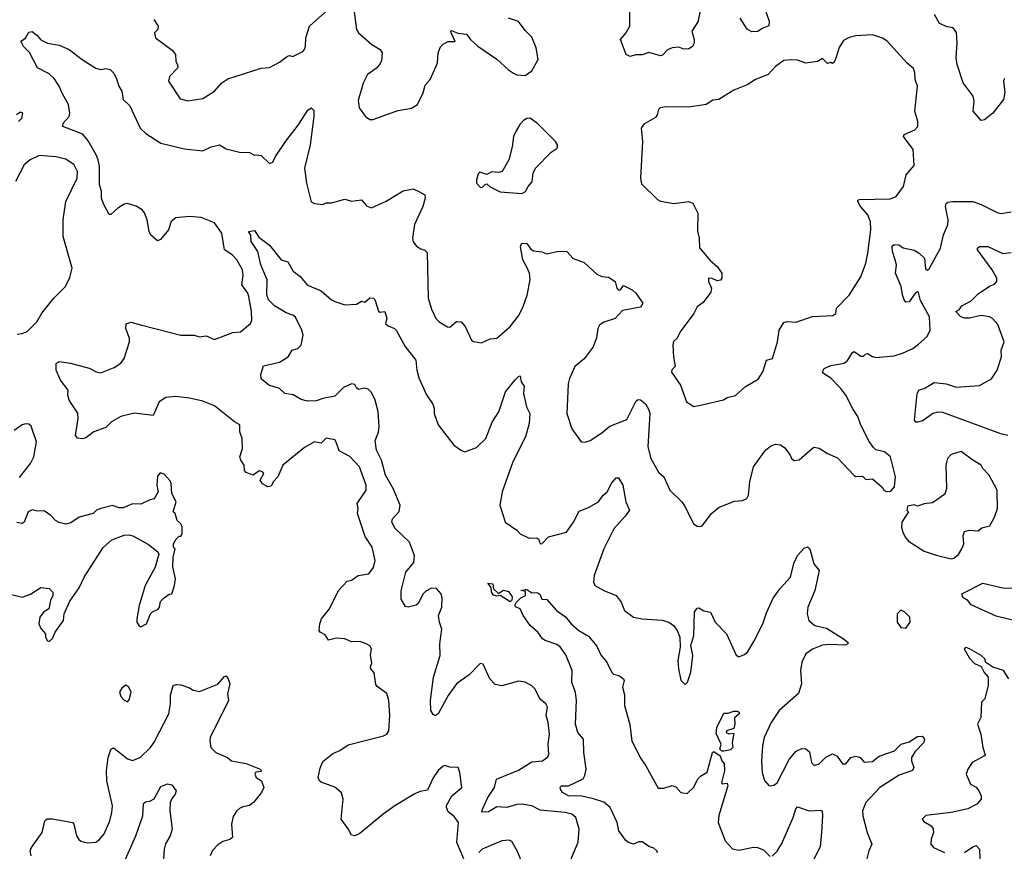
# Model space of a CAD drawing. Extents: x 1690054 to 1842981, y 782881 to 914114.
# Tile 687 of 693: x 1831319 to 1837214, y 893152 to 898134. Entities that reach past the tile are written whole.
import ezdxf

# ---------------------------------------------------------------- set-up
doc = ezdxf.new("R2010")
doc.units = 0

msp = doc.modelspace()

# ---------------------------------------------------------------- linework, layer by layer
at = {"layer": '0CON10XD'}
for points in [[(1833305, 898300), (1833335.8, 898075.8), (1833347.5, 898055), (1833427.5, 897985), (1833477.5, 897955), (1833490, 897935), (1833485, 897890), (1833475, 897867.5), (1833455.9, 897844.1), (1833402.5, 897805), (1833376.4, 897753.6), (1833345, 897650), (1833351.2, 897605), (1833390, 897555), (1833415, 897536.2), (1833435, 897536.2), (1833522, 897568), (1833585, 897590), (1833665, 897604.2), (1833701.2, 897625), (1833735.8, 897695), (1833747.3, 897742.7), (1833776.7, 897775), (1833813.3, 897855), (1833820, 897875), (1833823.9, 897936.1), (1833839.3, 897970.7), (1833855, 897987.5), (1833885, 898002.5), (1833927, 898003), (1833902.5, 898055), (1833900, 898065), (1833905, 898070), (1833943, 898053), (1833995, 898047.5), (1834017.5, 898015), (1834062.5, 897975), (1834175, 897896.7), (1834245, 897833.3), (1834275, 897813.8), (1834295, 897803.8), (1834345, 897800), (1834385, 897826.7), (1834423.8, 897895), (1834411.2, 897965), (1834385, 898030), (1834345, 898070), (1834305, 898122.5), (1834245, 898142.5)], [(1835396, 898195), (1835378.9, 898121.1), (1835343.1, 898065), (1835357.5, 898015), (1835357.4, 897992.6), (1835346.6, 897973.4), (1835325, 897959.6), (1835295, 897958.2), (1835265, 897968.5), (1835225, 897965.4), (1835196.6, 897953.4), (1835167.8, 897922.2), (1835155, 897918.2), (1835085, 897937.8), (1835045, 897924.4), (1835005, 897923.5), (1834975, 897913.2), (1834950, 897925), (1834916.7, 898015), (1834947.6, 898052.4), (1834971.9, 898095), (1834970.3, 898269.7)], [(1832875, 897880), (1832922.5, 897915), (1832935, 897918.8), (1832955, 897912.5), (1833015, 897943.8), (1833023.8, 897955), (1833030.8, 897975), (1833032, 898025), (1833053.8, 898095), (1833165, 898193.3)], [(1835779.2, 898205), (1835805.6, 898125), (1835805, 898097.5), (1835765, 898082), (1835737.5, 898062.5), (1835701.5, 898061.5), (1835675, 898076.7), (1835632.6, 898142.6)], [(1837215, 897782.5), (1837210, 897765), (1837217.3, 897697.3), (1837209.2, 897655), (1837146, 897575), (1837095, 897533.3), (1837075, 897530), (1837027.5, 897585), (1837034, 897645), (1837027.1, 897675), (1836966.9, 897755), (1836932, 897865), (1836926.2, 897905), (1836931.9, 897995), (1836927, 898057), (1836907.5, 898085), (1836871.2, 898091.2), (1836825, 898112), (1836795.5, 898165.5)], [(1832122, 898135), (1832147.5, 898095), (1832145.7, 898074.3), (1832126.2, 898055), (1832132, 898025), (1832231.7, 897951.7), (1832252, 897925), (1832253.8, 897885), (1832264.3, 897864.3), (1832265.8, 897845), (1832217, 897793), (1832210.8, 897765), (1832279.5, 897659.5), (1832325, 897648), (1832415, 897661.2), (1832485, 897706.2), (1832528.8, 897755), (1832565, 897779.2), (1832765, 897843.8), (1832815, 897848), (1832875, 897880)], [(1831342.4, 897972.4), (1831326.7, 898005), (1831355, 898023.3), (1831375, 898058.8), (1831395, 898064), (1831422.1, 898042.1), (1831445, 898012.5), (1831485, 897993.3), (1831555, 897982), (1831615.9, 897955.9), (1831693.3, 897895), (1831775, 897843.8), (1831805, 897836.2), (1831835, 897841.2), (1831860, 897835), (1831883, 897813), (1831899.5, 897779.5), (1831912.5, 897735), (1831930, 897705), (1831938, 897655), (1831978.7, 897618.7), (1832040.6, 897485), (1832075, 897451.4), (1832163.6, 897393.6), (1832305, 897360.8), (1832415, 897349.2), (1832465, 897371.4), (1832515, 897384.2), (1832555, 897360), (1832635, 897340), (1832695, 897338.8), (1832725, 897323.3), (1832736.4, 897323.6), (1832765, 897320), (1832815, 897272.5), (1832835, 897280), (1832851.4, 897315), (1832913.3, 897406.8), (1832987, 897503), (1833045, 897592.7), (1833065, 897605.9), (1833079.5, 897589.5), (1833080.5, 897555), (1833058, 897385), (1833024.1, 897245), (1833035.4, 897155.4), (1833065, 897042.5), (1833083.6, 897033.6), (1833135, 897027.5), (1833155, 897036.7), (1833187, 897037), (1833265, 897058.8), (1833305, 897046.2), (1833365, 897054), (1833395, 897018.8), (1833425, 897006.7), (1833513.4, 897046.6), (1833615, 897108), (1833675, 897121.1), (1833712.6, 897102.6), (1833744.3, 897085), (1833747.5, 897065), (1833733.8, 897015), (1833683.6, 896906.4), (1833670, 896825), (1833675, 896802.5), (1833695, 896776.7), (1833720.5, 896760.5), (1833745, 896754), (1833758.9, 896738.9), (1833765.7, 896465), (1833785, 896400), (1833811.2, 896345), (1833831.2, 896325), (1833880, 896295), (1833895, 896292.5), (1833935, 896326.2), (1833962.5, 896325), (1833985.7, 896295.7), (1834023.3, 896215), (1834035.8, 896205.8), (1834085, 896199.2), (1834135, 896222), (1834175, 896226.7), (1834255, 896296), (1834308.1, 896361.9), (1834333.9, 896416.1), (1834356.9, 896483.1), (1834375.5, 896575), (1834371.1, 896615), (1834355, 896650.8), (1834331.1, 896695), (1834316.9, 896775), (1834325, 896795.8), (1834355, 896794), (1834379.9, 896759.9), (1834395, 896749.1), (1834445, 896742.5), (1834475, 896732), (1834545, 896747.1), (1834595.8, 896745.8), (1834633.1, 896703.1), (1834698.9, 896678.9), (1834775, 896610), (1834805, 896596.2), (1834845, 896590.8), (1834883.3, 896565), (1834893.6, 896525), (1834905, 896513.1), (1834915.8, 896515), (1834935, 896541.2), (1834986.7, 896515), (1835008.8, 896495), (1835050, 896435), (1835035, 896412.9), (1834928.7, 896391.3), (1834883.3, 896345), (1834817, 896323), (1834790, 896305), (1834780, 896285), (1834772.7, 896227.3), (1834752, 896175), (1834698.3, 896101.7), (1834643.4, 896056.6), (1834610, 895985), (1834602.7, 895952.7), (1834595.7, 895775.7), (1834624.1, 895684.1), (1834680, 895605), (1834705, 895602.5), (1834735, 895612.5), (1834805, 895658.8), (1834851.7, 895698.3), (1834955, 895740), (1835009.5, 895850.5), (1835021.7, 895858.3), (1835035, 895856), (1835065, 895832.5), (1835086, 895796), (1835090.9, 895775), (1835078.9, 895575), (1835097.5, 895505), (1835144.4, 895424.4), (1835176.4, 895396.4), (1835212.5, 895315), (1835283.3, 895245), (1835303.8, 895215), (1835352.5, 895115), (1835375, 895100), (1835395, 895097.5), (1835405, 895102.5), (1835460, 895175), (1835506.6, 895213.4), (1835599.5, 895250.5), (1835646.1, 895253.9), (1835672.5, 895265), (1835683.3, 895285), (1835691.4, 895365), (1835711.9, 895455), (1835785, 895556.2), (1835815, 895578.8), (1835845, 895591.2), (1835875, 895586.7), (1835899.5, 895569.5), (1835932.5, 895525), (1835940, 895505), (1835955, 895492.5), (1835985, 895497.5), (1836065, 895567.5), (1836075, 895572.5), (1836105, 895567.5), (1836155, 895536.2), (1836215, 895510), (1836315, 895403.3), (1836325, 895397.5), (1836365, 895400), (1836385, 895380), (1836425, 895383.3), (1836483, 895333), (1836492.5, 895315), (1836507, 895307), (1836535, 895310), (1836556.7, 895335), (1836563.3, 895395), (1836533.3, 895515), (1836497.5, 895545), (1836445, 895557.5), (1836431.7, 895571.7), (1836405, 895607.5), (1836354, 895705), (1836336.7, 895756.7), (1836307.5, 895802.5), (1836264.4, 895885), (1836235.5, 895925), (1836176.3, 895986.4), (1836132, 896015), (1836125.8, 896025), (1836135, 896044), (1836175, 896062.5), (1836255, 896075.8), (1836275, 896092.5), (1836305, 896140), (1836315, 896145.7), (1836355, 896118.2), (1836371.7, 896118.3), (1836385, 896133.3), (1836395, 896134), (1836425, 896115.8), (1836445, 896111.4), (1836555, 896120), (1836605, 896135.8), (1836666.7, 896165), (1836700.3, 896189.7), (1836753, 896237), (1836770, 896275), (1836765.4, 896355), (1836711.3, 896451.3), (1836700, 896500), (1836695, 896504), (1836682.7, 896497.3), (1836645, 896442.9), (1836625, 896442), (1836615, 896456.7), (1836603.8, 896485), (1836596.7, 896535), (1836562.9, 896615), (1836568.5, 896665), (1836559.2, 896700.8), (1836543.6, 896745), (1836543.2, 896776.8), (1836555, 896787.5), (1836582.5, 896785), (1836608.3, 896768.3), (1836675, 896752.5), (1836703.8, 896735), (1836735.4, 896705.4), (1836741.8, 896641.8), (1836755, 896632.9), (1836765, 896640.6), (1836831.2, 896765), (1836850, 896845), (1836875.4, 896904.6), (1836877.5, 896935), (1836860.9, 897015), (1836865, 897033.8), (1836875, 897040), (1836905, 897045.5), (1837025, 897044.4), (1837075, 897027.1), (1837175, 896976.7), (1837195, 896973.3), (1837255, 896983.8)], [(1835355, 895817.5), (1835395, 895824.3), (1835532.3, 895857.7), (1835555, 895870), (1835605, 895883.3), (1835664.2, 895935.8), (1835739.5, 895980.5), (1835768.8, 896025), (1835790, 896095), (1835826.2, 896105), (1835855.6, 896204.4), (1835865.9, 896274.1), (1835895, 896320), (1835915, 896326.7), (1835965, 896322.5), (1836065, 896356.7), (1836187.3, 896362.7), (1836205, 896373.3), (1836210, 896405), (1836285, 896483.8), (1836355.5, 896594.5), (1836384.4, 896675), (1836397.8, 896735), (1836414.4, 896875), (1836412.1, 896922.1), (1836396, 896965), (1836353.8, 897015), (1836336.7, 897045), (1836337.5, 897052.5), (1836346.4, 897056.4), (1836529.7, 897060.3), (1836565.7, 897074.3), (1836610, 897135), (1836626.2, 897205), (1836675, 897260), (1836667.3, 897357.3), (1836611.2, 897435), (1836615, 897446.7), (1836677.5, 897475), (1836696.7, 897495), (1836696.7, 897525), (1836678.8, 897585), (1836694.3, 897735), (1836680.8, 897775), (1836678.3, 897818.3), (1836670.7, 897840.7), (1836633, 897873), (1836512.5, 898005), (1836485, 898022.5), (1836425, 898043.3), (1836325, 898037.5), (1836285, 898027.5), (1836251.7, 898008.3), (1836225, 897967.5), (1836205, 897902.5), (1836195, 897880), (1836185, 897872.5), (1836175, 897877.5), (1836155, 897872.5), (1836125, 897901.2), (1836095, 897883.8), (1836025, 897874.2), (1835975, 897890.6), (1835935, 897892.9), (1835895, 897890), (1835874, 897876), (1835845, 897853.8), (1835800, 897805), (1835725, 897775.6), (1835675.4, 897744.6), (1835595, 897710.8), (1835505, 897656), (1835468.3, 897651.7), (1835430, 897625), (1835325, 897609.1), (1835188.8, 897611.2), (1835153.3, 897605), (1835143.8, 897595), (1835136.2, 897565), (1835125, 897547.5), (1835055, 897507.5), (1835040, 897485), (1835048.8, 897405), (1835036.7, 897185), (1835041.7, 897151.7), (1835137, 897057), (1835155, 897046.7), (1835235, 897033.5), (1835324, 897044), (1835350, 897035), (1835380, 896975), (1835376.4, 896866.4), (1835386.7, 896825), (1835388.3, 896768.3), (1835455, 896690), (1835494, 896655), (1835523.3, 896615), (1835523.3, 896585), (1835515, 896574), (1835495, 896570), (1835465, 896583.8), (1835444, 896586), (1835444, 896565), (1835460, 896525), (1835457.8, 896502.2), (1835410.9, 896439.1), (1835376, 896414), (1835355, 896373.8), (1835272.9, 896265), (1835255, 896226.7), (1835234.2, 896205.8), (1835230, 896185), (1835232.5, 896115), (1835243, 896057), (1835223.7, 896036.4), (1835222.3, 896022.3), (1835275.7, 895945.7), (1835311.2, 895845), (1835355, 895817.5)], [(1833978, 893108), (1833935.9, 893205), (1833945.5, 893325.5), (1833921.1, 893361.1), (1833885, 893389.2), (1833873.6, 893415), (1833874, 893426), (1833906, 893484), (1833966.7, 893535), (1833954, 893625), (1833943.6, 893653.6), (1833895, 893656.7), (1833865, 893666.7), (1833855, 893663.3), (1833825, 893636.2), (1833795, 893593.3), (1833760.6, 893519.4), (1833715, 893510), (1833681.2, 893495), (1833564.6, 893425.4), (1833494.5, 893375.5), (1833355, 893260), (1833325, 893246), (1833305, 893248.8), (1833286.7, 893286.7), (1833244.3, 893345), (1833256.5, 893465), (1833245, 893503.3), (1833205, 893536.2), (1833125, 893566), (1833114, 893575), (1833107.1, 893595), (1833118.8, 893651.2), (1833135, 893690), (1833195, 893739.2), (1833235, 893757.1), (1833285, 893790), (1833497.5, 893845), (1833516.7, 893855), (1833530, 893875), (1833536.2, 893965), (1833530, 894055), (1833517.5, 894097.5), (1833459.2, 894139.2), (1833451.1, 894151.1), (1833442.4, 894222.4), (1833421.4, 894245), (1833420, 894255), (1833428, 894282), (1833419.5, 894325), (1833425.7, 894365.7), (1833415, 894383.8), (1833394.3, 894394.3), (1833355, 894410), (1833305, 894406.5), (1833265, 894425.6), (1833215, 894429.5), (1833167.9, 894417.9), (1833148.7, 894448.7), (1833118.8, 894465), (1833112, 894475), (1833116.2, 894515), (1833126.9, 894545), (1833175, 894604), (1833228, 894715), (1833280.3, 894769.7), (1833305, 894776), (1833345, 894804.2), (1833410, 894815), (1833437.5, 894852.5), (1833447.5, 894895), (1833428.6, 894975), (1833387.4, 895037.4), (1833342.2, 895175), (1833345.6, 895205), (1833340, 895235), (1833394.2, 895315), (1833393.1, 895345), (1833353.1, 895455), (1833295, 895517.1), (1833231.2, 895551.2), (1833213.6, 895603.6), (1833205, 895618), (1833155, 895626.7), (1833125, 895598), (1833085, 895605.8), (1833025, 895571.4), (1832895, 895465.8), (1832865.3, 895394.7), (1832836.7, 895365), (1832825, 895340), (1832805, 895336.5), (1832773.6, 895353.6), (1832759.2, 895375), (1832780.8, 895415), (1832773.8, 895425), (1832755, 895431.4), (1832715, 895405.8), (1832675, 895420.8), (1832665, 895433.3), (1832663.6, 895465), (1832642.7, 895495), (1832637.1, 895515), (1832653.9, 895565), (1832650.5, 895625), (1832637.8, 895665), (1832638, 895708), (1832605.7, 895725.7), (1832485, 895821.5), (1832415, 895849.7), (1832335, 895867.3), (1832255, 895876), (1832195, 895870.5), (1832154.2, 895845), (1832117.8, 895762.2), (1832005, 895776.2), (1831925, 895757.1), (1831869.2, 895725), (1831835, 895690.6), (1831763.8, 895665), (1831715, 895630), (1831695, 895623.8), (1831665, 895626.7), (1831653.8, 895645), (1831669.2, 895745), (1831667.3, 895777.3), (1831616.2, 895855), (1831606.7, 895885), (1831610, 895915), (1831564, 895975), (1831536.7, 896035), (1831537.5, 896075), (1831555, 896086), (1831624.4, 896075.6), (1831735, 896047.1), (1831776.7, 896025), (1831805, 896018.1), (1831885, 896050), (1831925, 896076.9), (1831944.4, 896105), (1831976.9, 896205), (1831975.8, 896225), (1831954.4, 896285), (1831957.5, 896312.5), (1831985, 896322.5), (1832050, 896305), (1832285, 896244), (1832363.9, 896243.9), (1832395, 896234.2), (1832435, 896240), (1832485, 896218.8), (1832595, 896260), (1832641.2, 896265), (1832700.8, 896315), (1832709.4, 896335), (1832707.1, 896385), (1832691.2, 896475), (1832684.5, 896495), (1832649.6, 896545), (1832657.4, 896602.6), (1832652.9, 896635), (1832618.5, 896695), (1832591.1, 896725), (1832546, 896756), (1832529.6, 896855), (1832486.2, 896916.2), (1832405, 896948.6), (1832335.3, 896954.7), (1832255, 896946.7), (1832227.1, 896925), (1832210, 896875), (1832162.7, 896817.3), (1832145, 896810), (1832105, 896844.2), (1832094.7, 896864.7), (1832083.1, 896935), (1832067.3, 896977.3), (1832053.3, 896995), (1832017.1, 897017.1), (1831965, 897032.5), (1831945, 897029.1), (1831907.1, 897005), (1831865, 896966.7), (1831855, 896966.7), (1831820.2, 897030.2), (1831808.1, 897065), (1831808.5, 897105), (1831796.9, 897146.9), (1831797.2, 897255), (1831789.6, 897295), (1831776.7, 897325), (1831728.3, 897408.3), (1831697.8, 897447.8), (1831576.7, 897495), (1831578.8, 897515), (1831616.5, 897555), (1831620, 897575), (1831612.5, 897625), (1831577.3, 897685), (1831555.9, 897735.9), (1831525, 897780.8), (1831495, 897809.4), (1831426, 897845), (1831377.9, 897937.9), (1831342.4, 897972.4)], [(1831312.5, 897525), (1831332.5, 897545), (1831337.5, 897575), (1831325, 897580), (1831300, 897565)], [(1834325, 897093.8), (1834347.5, 897105), (1834362.5, 897135), (1834388.3, 897161.7), (1834393.3, 897215), (1834406.7, 897245), (1834500.5, 897339.5), (1834536.4, 897363.6), (1834540, 897375), (1834540, 897385), (1834526.2, 897405), (1834420.7, 897510.7), (1834375, 897544), (1834355, 897542.5), (1834335, 897530), (1834313.1, 897506.9), (1834290.9, 897469.1), (1834275.6, 897435), (1834267.7, 897372.3), (1834247.5, 897295), (1834207.5, 897225), (1834185, 897218.8), (1834145, 897223.3), (1834115, 897207.5), (1834075, 897220), (1834065, 897210), (1834053.3, 897175), (1834054, 897154), (1834078.3, 897128.3), (1834090, 897130), (1834105, 897147.5), (1834115, 897150), (1834135, 897132.5), (1834195, 897102), (1834325, 897093.8)], [(1831305, 896250.6), (1831335, 896254.4), (1831363.7, 896266.3), (1831422.5, 896325), (1831451.9, 896375), (1831523.8, 896466.2), (1831592.9, 896535), (1831619.7, 896590.3), (1831634, 896645), (1831580, 896835), (1831580, 896935), (1831595.6, 897045), (1831662.7, 897185), (1831665.5, 897225), (1831645, 897264), (1831595, 897298.6), (1831535, 897313.3), (1831435, 897320.8), (1831381.9, 897295), (1831347.1, 897265), (1831295, 897163.8)], [(1834603.6, 893065), (1834663.6, 893206.4), (1834667.8, 893285), (1834648, 893355), (1834625, 893375.4), (1834585, 893384.5), (1834435, 893399.7), (1834385, 893424.6), (1834325, 893434.6), (1834295, 893433.8), (1834235, 893414.7), (1834175, 893418.8), (1834125, 893388.5), (1834086.2, 893386.2), (1834089.4, 893405), (1834121.7, 893475), (1834161.3, 893535), (1834174.7, 893585.2), (1834305, 893638.9), (1834385, 893687.8), (1834448.8, 893695), (1834481.4, 893718.6), (1834487.1, 893735), (1834483.7, 893793.7), (1834491.8, 893855), (1834482.9, 893925), (1834471.1, 893965), (1834479.1, 894015), (1834469.2, 894035), (1834434.7, 894064.7), (1834403.8, 894125), (1834385, 894143.8), (1834345, 894166.2), (1834305, 894171.2), (1834205.7, 894144.3), (1834165, 894151.2), (1834134, 894185), (1834095, 894272.5), (1834077, 894277), (1834010.3, 894209.7), (1833934.6, 894155.4), (1833884.3, 894085), (1833825, 893976.7), (1833806.1, 893963.9), (1833795, 893971.2), (1833780, 893995), (1833779.4, 894055), (1833796.2, 894195), (1833836, 894325), (1833833.9, 894396.1), (1833847.2, 894482.8), (1833831.9, 894525), (1833827.3, 894565), (1833846.5, 894615), (1833848.3, 894668.3), (1833842.5, 894695), (1833815, 894727.5), (1833785, 894728.1), (1833751.7, 894711.7), (1833734.3, 894695), (1833705, 894636.7), (1833693.9, 894626.1), (1833645, 894614.3), (1833628.3, 894618.3), (1833602.9, 894662.9), (1833603.1, 894713.1), (1833630.9, 894825), (1833678.3, 894881.7), (1833682.1, 894925), (1833653.3, 895005), (1833566.4, 895086.4), (1833548.2, 895125), (1833550.9, 895145), (1833591.7, 895188.3), (1833596.8, 895225), (1833555.8, 895325), (1833509.6, 895405), (1833485.3, 895495), (1833455.2, 895555), (1833447.6, 895612.4), (1833467.7, 895662.3), (1833471.6, 895695), (1833465, 895786.7), (1833447.5, 895855), (1833425, 895900.6), (1833405, 895920), (1833385, 895927.5), (1833347.9, 895917.9), (1833335, 895928.6), (1833325, 895949.2), (1833305, 895953.6), (1833258.8, 895931.2), (1833205, 895878.9), (1833134.6, 895865.4), (1833095, 895850.8), (1833041.7, 895848.3), (1833005, 895859.2), (1832956, 895886), (1832907.5, 895895), (1832875, 895924), (1832811.2, 895945), (1832765, 895983.3), (1832762, 896008), (1832778.6, 896061.4), (1832875, 896082), (1832926.7, 896115), (1832950, 896155), (1832985, 896163.8), (1833003.8, 896185), (1833015.5, 896245), (1833008.2, 896275), (1832971.3, 896351.3), (1832955, 896363.5), (1832915, 896377.5), (1832845, 896420.9), (1832809.2, 896455), (1832799.2, 896485), (1832800, 896575), (1832763.5, 896665), (1832745.7, 896745), (1832716.8, 896786.8), (1832704.2, 896805), (1832703, 896843), (1832690, 896865), (1832725, 896871.2), (1832750.9, 896830.9), (1832815, 896783.8), (1832883.8, 896695), (1832925, 896682.5), (1832957.5, 896627.5), (1832997, 896597), (1833043.2, 896543.2), (1833125, 896510), (1833185.9, 896455.9), (1833205, 896446.2), (1833265, 896426.7), (1833335, 896430), (1833365, 896447.5), (1833385, 896442.5), (1833415, 896467.5), (1833437.5, 896465), (1833445, 896457.5), (1833468.1, 896388.1), (1833475, 896382.9), (1833505.6, 896385.6), (1833518.1, 896345), (1833508.8, 896315), (1833525, 896299.4), (1833564, 896285), (1833573.1, 896275), (1833626.6, 896176.6), (1833691.4, 896095), (1833696.7, 896035), (1833708.7, 895988.7), (1833755, 895886.7), (1833791.7, 895831.7), (1833800.8, 895805), (1833800, 895775), (1833825, 895706.7), (1833918.8, 895585), (1833965, 895552.5), (1833985, 895546), (1834055, 895572), (1834109.2, 895625), (1834147.8, 895722.2), (1834187.3, 895785), (1834228.2, 895905), (1834285, 895976.2), (1834305, 895997.5), (1834315, 896000), (1834321.2, 895965), (1834338.6, 895938.6), (1834336, 895895), (1834353.8, 895815), (1834373.8, 895775), (1834369.2, 895715), (1834347.5, 895635), (1834272.5, 895485), (1834207.5, 895305), (1834193.3, 895225), (1834213.4, 895163.4)], [(1837235, 895644), (1837192.6, 895652.6), (1836845, 895781.8), (1836815, 895783.1), (1836786.2, 895775), (1836739.7, 895740.3), (1836725, 895730.5), (1836693.9, 895723.9), (1836683.8, 895723.8), (1836675.5, 895735), (1836693, 895895), (1836705, 895916.2), (1836735, 895925.5), (1836795, 895959.7), (1836865, 895953.4), (1836925, 895933.6), (1837066.3, 895943.7), (1837136.7, 895983.3), (1837170.6, 896035), (1837197.5, 896115), (1837195.5, 896155), (1837212.1, 896205), (1837175, 896307.5), (1837142.9, 896345), (1837124.7, 896354.7), (1837075, 896362.9), (1837005, 896346.5), (1836976.7, 896346.7), (1836953.8, 896355), (1836923.3, 896385), (1836943.3, 896396.7), (1836960.2, 896419.8), (1837015, 896450.5), (1837057.6, 896492.4), (1837125, 896537.8), (1837155, 896549.4), (1837169.4, 896565), (1837168.9, 896585), (1837140.8, 896635), (1837052.5, 896755), (1837053.1, 896765), (1837065, 896775.5), (1837115, 896775.4), (1837205, 896733.9), (1837255, 896738.9)], [(1831318, 895392), (1831384, 895475), (1831403.8, 895515), (1831420, 895605), (1831388.3, 895698.3), (1831375, 895711.2), (1831355, 895714), (1831335, 895708), (1831286.7, 895673.3)], [(1836895, 894904.2), (1836911.1, 894908.9), (1836938.9, 894931.1), (1836960.6, 894965), (1836971.1, 894995), (1836967.1, 895045), (1836975, 895068), (1837005, 895077.1), (1837057.5, 895072.5), (1837080, 895090), (1837127.3, 895102.7), (1837156, 895155), (1837172.9, 895205), (1837171.9, 895315), (1837122.9, 895405), (1837086, 895445), (1837075, 895465.8), (1837024.6, 895494.6), (1836955, 895546.7), (1836895, 895530), (1836874, 895505), (1836864, 895465), (1836867.1, 895325), (1836857.4, 895292.6), (1836785, 895240), (1836735, 895233.3), (1836695, 895220), (1836675, 895227.5), (1836635, 895220), (1836630, 895195), (1836640, 895185), (1836601.2, 895125), (1836598.8, 895095), (1836606, 895065), (1836620, 895035), (1836640.5, 895010.5), (1836735, 894950), (1836805, 894926.5), (1836895, 894904.2)], [(1831255, 894695.3), (1831335, 894674.4), (1831385, 894691.9), (1831445, 894733.3), (1831495.9, 894725.9), (1831517.5, 894705), (1831518, 894685), (1831504.2, 894655.8), (1831494, 894605), (1831462, 894585), (1831440, 894555), (1831434.2, 894515), (1831445, 894487.5), (1831473.3, 894455), (1831473.3, 894435), (1831485, 894413.3), (1831495, 894410), (1831515, 894427.5), (1831532.5, 894465), (1831581.2, 894535), (1831586.2, 894575), (1831618.8, 894651.2), (1831675, 894731.2), (1831705.4, 894794.6), (1831818.6, 894971.4), (1831871.7, 895018.3), (1831945, 895045.6), (1831975, 895048.1), (1832001.1, 895041.1), (1832090.9, 894990.9), (1832146.4, 894946.4), (1832153, 894933), (1832131.2, 894855), (1832070.8, 894745), (1832034.2, 894625), (1832020, 894545), (1832020, 894525), (1832032.5, 894505), (1832045, 894497.5), (1832077.5, 894515), (1832102.5, 894575), (1832115, 894587.5), (1832147.7, 894602.3), (1832156.2, 894615), (1832161.7, 894648.3), (1832185, 894670), (1832215, 894692.5), (1832230, 894695), (1832246.2, 894745), (1832251.2, 894785), (1832237, 894857), (1832237.5, 894915), (1832250, 894965), (1832240, 894975), (1832240, 894995), (1832255, 895020), (1832275, 895040), (1832285, 895040), (1832292.5, 895055), (1832292.5, 895095), (1832283.6, 895113.6), (1832262.5, 895135), (1832250, 895175), (1832237.5, 895185), (1832256.7, 895245), (1832230, 895295), (1832226.7, 895355), (1832220.7, 895370.7), (1832185, 895412.5), (1832160.7, 895419.3), (1832145, 895400), (1832140, 895345), (1832147.5, 895305), (1832125, 895263.3), (1832095, 895256.2), (1832045, 895231.2), (1831995, 895233.8), (1831939.3, 895210.7), (1831915, 895210), (1831875, 895223.3), (1831805, 895206.7), (1831780, 895195), (1831760, 895175), (1831675, 895153.3), (1831625, 895120), (1831595, 895112), (1831555, 895121.2), (1831533.1, 895133.1), (1831506.7, 895165), (1831465, 895192.5), (1831425, 895190), (1831395, 895198), (1831370.8, 895185), (1831346.2, 895125), (1831335, 895116.7), (1831303, 895123)], [(1834213.4, 895163.4), (1834225, 895123.8), (1834295, 895076.7), (1834315, 895053.8), (1834368.8, 895028.8), (1834415, 895030), (1834425, 895022.5), (1834435, 894996.7), (1834445, 894994), (1834485, 895035.7), (1834592.9, 895065), (1834635.6, 895125), (1834669.3, 895190.7), (1834725, 895211.9), (1834784.4, 895245), (1834813.3, 895285), (1834836.9, 895305), (1834865, 895360), (1834891.2, 895388.8), (1834905, 895388.8), (1834930.6, 895345), (1834948.9, 895245), (1834970, 895195), (1834945, 895159.2), (1834875.3, 895084.7), (1834815.6, 894965), (1834758.1, 894805), (1834754.2, 894764.2), (1834763.3, 894745), (1834816.7, 894715), (1834890.8, 894685), (1834919.4, 894645), (1834940, 894595), (1834995, 894556), (1835045, 894544.4), (1835166.6, 894536.6), (1835205, 894524.2), (1835234.4, 894504.4), (1835255.7, 894475), (1835271.4, 894435), (1835274.3, 894375), (1835258.6, 894295), (1835263.1, 894245), (1835278.3, 894178.3), (1835300, 894155), (1835306.1, 894153.9), (1835316.7, 894165), (1835337.1, 894225), (1835348.6, 894325), (1835337.5, 894385), (1835356, 894445), (1835359.2, 894585), (1835375, 894608.8), (1835385, 894610), (1835415, 894592), (1835455.9, 894585.9), (1835482, 894525), (1835551.4, 894455), (1835607.7, 894327.7), (1835625, 894316.7), (1835658.3, 894331.7), (1835675.7, 894345), (1835715, 894408.8), (1835768.2, 894515), (1835789.5, 894580.5), (1835830.9, 894669.1), (1835872.7, 894727.3), (1835934.5, 894795), (1835953.7, 894876.3), (1835975.7, 894925), (1836015, 894967.8), (1836035, 894976.5), (1836050.6, 894965), (1836074.5, 894874.5), (1836105.7, 894835), (1836080.4, 894715), (1836037.3, 894615), (1836033.5, 894575), (1836043.3, 894535), (1836078.8, 894505), (1836148.6, 894488.6), (1836251.2, 894425), (1836276.2, 894405), (1836277.5, 894395), (1836263.6, 894386.4), (1836165, 894390.6), (1836125, 894386.7), (1836065.8, 894364.2), (1836026.5, 894335), (1836001.2, 894285), (1835993.2, 894235), (1836000.4, 894155), (1835981.5, 894098.5), (1835865.6, 893995), (1835818.5, 893925), (1835775.6, 893835), (1835765.6, 893785), (1835761.1, 893695), (1835764.5, 893624.5), (1835777.3, 893577.3), (1835805, 893546.7), (1835815, 893543.8), (1835835, 893548), (1835855, 893562), (1835925, 893702.5), (1835968.5, 893751.5), (1836001.1, 893768.9), (1836026.2, 893766.2), (1836048, 893748), (1836060, 893685), (1836075, 893666.2), (1836105, 893675.8), (1836145, 893715.7), (1836185, 893737.1), (1836213.2, 893723.2), (1836245.9, 893675.9), (1836265, 893676), (1836295, 893714.3), (1836325, 893721.9), (1836351.2, 893715), (1836375.6, 893685.6), (1836425, 893690.2), (1836465, 893723.3), (1836555.8, 893755), (1836596.2, 893795), (1836645, 893809.2), (1836695, 893840), (1836721.7, 893841.7), (1836736, 893825), (1836731.2, 893805), (1836680.6, 893749.4), (1836659.2, 893715), (1836657.5, 893695), (1836672, 893655), (1836665, 893636.7), (1836585, 893608.1), (1836469.4, 893535), (1836384.6, 893445.4), (1836365.7, 893395), (1836366.9, 893365), (1836393.6, 893265), (1836421.4, 893195), (1836401.9, 893155), (1836389.8, 893100.2)], [(1834255, 894647.5), (1834195, 894683.8), (1834175, 894681.1), (1834155, 894686.9), (1834143.5, 894705), (1834142, 894732), (1834121.7, 894758.3), (1834152.5, 894755), (1834156.2, 894725), (1834185, 894697.5), (1834215, 894716.2), (1834245, 894708.8), (1834267.8, 894677.8), (1834265, 894656.7), (1834255, 894647.5)], [(1837305, 894527.9), (1837165, 894561.5), (1837015, 894628.1), (1836995, 894655.8), (1836965, 894673.8), (1836958.8, 894695), (1837085, 894758.9), (1837205, 894731.5), (1837265, 894728.5)], [(1835137, 893143), (1835133.3, 893155), (1835115, 893172), (1835085, 893181.2), (1835045, 893210), (1835025, 893208.6), (1834995, 893194.3), (1834965, 893204.3), (1834947.6, 893217.6), (1834907.1, 893275), (1834896.2, 893325), (1834854.3, 893414.3), (1834816, 893446), (1834753.8, 893466.2), (1834685, 893483.5), (1834605, 893483.8), (1834568.8, 893505), (1834556, 893525), (1834554, 893536), (1834562.5, 893545), (1834605, 893545.6), (1834692.4, 893587.6), (1834703.4, 893606.6), (1834710.5, 893645), (1834697.3, 893745), (1834694.6, 893824.6), (1834661.1, 893865), (1834646.5, 893915), (1834652.2, 894055), (1834647, 894103), (1834625.4, 894165), (1834626.1, 894235), (1834589.3, 894329.3), (1834555, 894377.5), (1834535, 894391.9), (1834464.5, 894414.5), (1834448.8, 894425), (1834422, 894465), (1834374.6, 894504.6), (1834333.1, 894565), (1834315, 894604.3), (1834287.3, 894617.3), (1834283.8, 894625), (1834294.4, 894645.6), (1834319.3, 894670.7), (1834347.5, 894685), (1834348.3, 894708.3), (1834320, 894715), (1834345, 894720), (1834355, 894720), (1834385, 894700), (1834415, 894702.5), (1834433.3, 894693.3), (1834445, 894663.8), (1834475, 894660), (1834532.5, 894595), (1834587.1, 894557.1), (1834620, 894515), (1834666.9, 894475), (1834725, 894441.4), (1834775, 894380.8), (1834800.6, 894325), (1834835, 894286.2), (1834865, 894224), (1834875, 894212.9), (1834905.5, 894205.5), (1834933.8, 894185), (1834938, 894175), (1834928, 894135), (1834939.5, 894089.5), (1834940.8, 894025), (1834972.1, 893912.1), (1834985, 893812.5), (1835037.8, 893707.8), (1835068.1, 893665), (1835141.7, 893531.7), (1835175, 893530), (1835225, 893546.7), (1835248.3, 893538.3), (1835277.5, 893505), (1835315, 893498), (1835355, 893537.1), (1835376.7, 893583.3), (1835395, 893603.3), (1835435, 893627.5), (1835466, 893744), (1835475, 893751.2), (1835512, 893725), (1835523.3, 893695), (1835537.8, 893677.8), (1835538.5, 893635), (1835521.7, 893561.7), (1835525, 893557.5), (1835555, 893561.2), (1835559.5, 893545), (1835505, 893367.5), (1835500, 893325), (1835542.5, 893215), (1835587.3, 893167.3), (1835625, 893160), (1835712.7, 893177.3), (1835735.9, 893175.9), (1835772.3, 893162.3), (1835811.7, 893121.7)], [(1836625, 894490), (1836650, 894525), (1836647.5, 894555), (1836616.4, 894586.4), (1836593.6, 894596.4), (1836573.3, 894575), (1836573.3, 894525), (1836595, 894492.5), (1836625, 894490)], [(1837242, 894185), (1837208.8, 894235), (1837145.7, 894255.7), (1837121.2, 894271.2), (1837103.3, 894283.3), (1837096.7, 894305), (1837075, 894326), (1837005, 894366.2), (1836985, 894372.5), (1836973.3, 894365), (1837005, 894310), (1837035, 894276.7), (1837075, 894260), (1837093.6, 894223.6), (1837116.7, 894195), (1837117, 894147), (1837096.7, 894065), (1837077.5, 894045), (1837073.3, 893955), (1837053.5, 893915), (1837073.3, 893855), (1837085.7, 893775), (1837099.3, 893730.7), (1837096.1, 893723.9), (1837022, 893685), (1836995.8, 893645), (1836986, 893615), (1837011.2, 893555), (1837045, 893536.2), (1837061.2, 893515), (1837076.2, 893485), (1837076.2, 893465), (1837050, 893435), (1836995, 893407.5), (1836895, 893385.6), (1836745, 893366), (1836722.5, 893345), (1836731.7, 893331.7), (1836775.9, 893305.9), (1836787.7, 893287.7), (1836790, 893265), (1836776.2, 893225), (1836773.3, 893195), (1836790, 893175), (1836855.5, 893145.5)], [(1831387.1, 893125), (1831381.9, 893155), (1831389.4, 893175), (1831454.4, 893265), (1831470, 893335), (1831483.6, 893346.4), (1831515, 893347.1), (1831635.6, 893325.6), (1831644.1, 893314.1), (1831659.2, 893245), (1831672.6, 893222.6), (1831685, 893212.9), (1831725, 893202.5), (1831775, 893206.7), (1831797.6, 893222.4), (1831825, 893256.2), (1831858.1, 893335), (1831871.5, 893385), (1831874.4, 893425), (1831841.3, 893575), (1831838.7, 893635), (1831848.2, 893715), (1831865, 893762), (1831875, 893770.8), (1831885, 893770), (1831965, 893705.7), (1831995, 893696.9), (1832040.8, 893715), (1832101.5, 893775), (1832125, 893807.1), (1832211.8, 893975), (1832222.7, 894035), (1832221.5, 894088.5), (1832237.5, 894145), (1832258.3, 894151.7), (1832285, 894149.2), (1832335, 894132), (1832357.7, 894117.7), (1832395, 894108.8), (1832506.1, 894153.9), (1832545, 894200), (1832555, 894203.3), (1832568, 894185), (1832577.8, 894155), (1832564.4, 894095), (1832569.4, 894055), (1832460, 893835), (1832457.1, 893815), (1832464.2, 893775), (1832493.8, 893745), (1832564.2, 893714.2), (1832587.5, 893695), (1832675, 893677.5), (1832755, 893647.5), (1832767.5, 893635), (1832765, 893630), (1832733, 893627), (1832726.7, 893615), (1832735, 893593.8), (1832766, 893575), (1832780, 893535), (1832766.1, 893503.9), (1832720, 893445), (1832695, 893426.2), (1832655, 893418.8), (1832635, 893408.8), (1832617.7, 893392.3), (1832598.3, 893361.7), (1832587.1, 893315), (1832593.8, 893235), (1832576.6, 893223.4), (1832535, 893210.8), (1832505, 893190.8), (1832473.2, 893156.8), (1832458.8, 893125)], [(1831965, 894047.5), (1831975, 894060), (1831986.7, 894105), (1831972.5, 894135), (1831955, 894147.5), (1831930.7, 894129.3), (1831917.5, 894105), (1831925, 894080), (1831945, 894057.5), (1831965, 894047.5)], [(1835535, 893752.9), (1835523.1, 893753.1), (1835510, 893765), (1835518.6, 893795), (1835488.8, 893858.8), (1835493.1, 893895), (1835535, 893980), (1835560.7, 893979.3), (1835595, 893992.5), (1835615, 893992.5), (1835626.1, 893986.1), (1835626.7, 893975), (1835598.3, 893951.7), (1835600.8, 893915), (1835595, 893887.5), (1835550, 893875), (1835549.2, 893865), (1835565, 893855.8), (1835595, 893860), (1835585.5, 893805), (1835587.7, 893775), (1835575, 893760.5), (1835535, 893752.9)], [(1831930.4, 893055), (1832015.5, 893245), (1832055.6, 893365), (1832061.5, 893438.5), (1832072.1, 893447.9), (1832097.5, 893452.5), (1832125, 893466.2), (1832165, 893540), (1832205, 893556.2), (1832230.3, 893550.3), (1832255.8, 893515), (1832250.4, 893495), (1832228.9, 893465), (1832221.1, 893445), (1832217.5, 893395), (1832233.1, 893285), (1832221.1, 893245), (1832192.4, 893197.6), (1832184.5, 893165), (1832180.4, 893105)], [(1835825, 893123.8), (1835855, 893154), (1835881.5, 893198.5), (1835950.3, 893355), (1835965, 893406.2), (1835975, 893418.8), (1836045, 893395.6), (1836115, 893399.2), (1836123.1, 893393.1), (1836126.5, 893366.5), (1836119.8, 893265), (1836110.7, 893179.3), (1836063.3, 893085)], [(1834322.7, 893092.7), (1834298, 893155), (1834265, 893211.2), (1834249.1, 893219.1), (1834205, 893215.6), (1834088.8, 893165), (1834067.5, 893145)], [(1836975, 893144.5), (1837025, 893179.1), (1837046.4, 893186.4), (1837065.4, 893165.4), (1837067.3, 893105)]]:
    msp.add_lwpolyline(points, dxfattribs=at)

doc.saveas('drawing.dxf')
